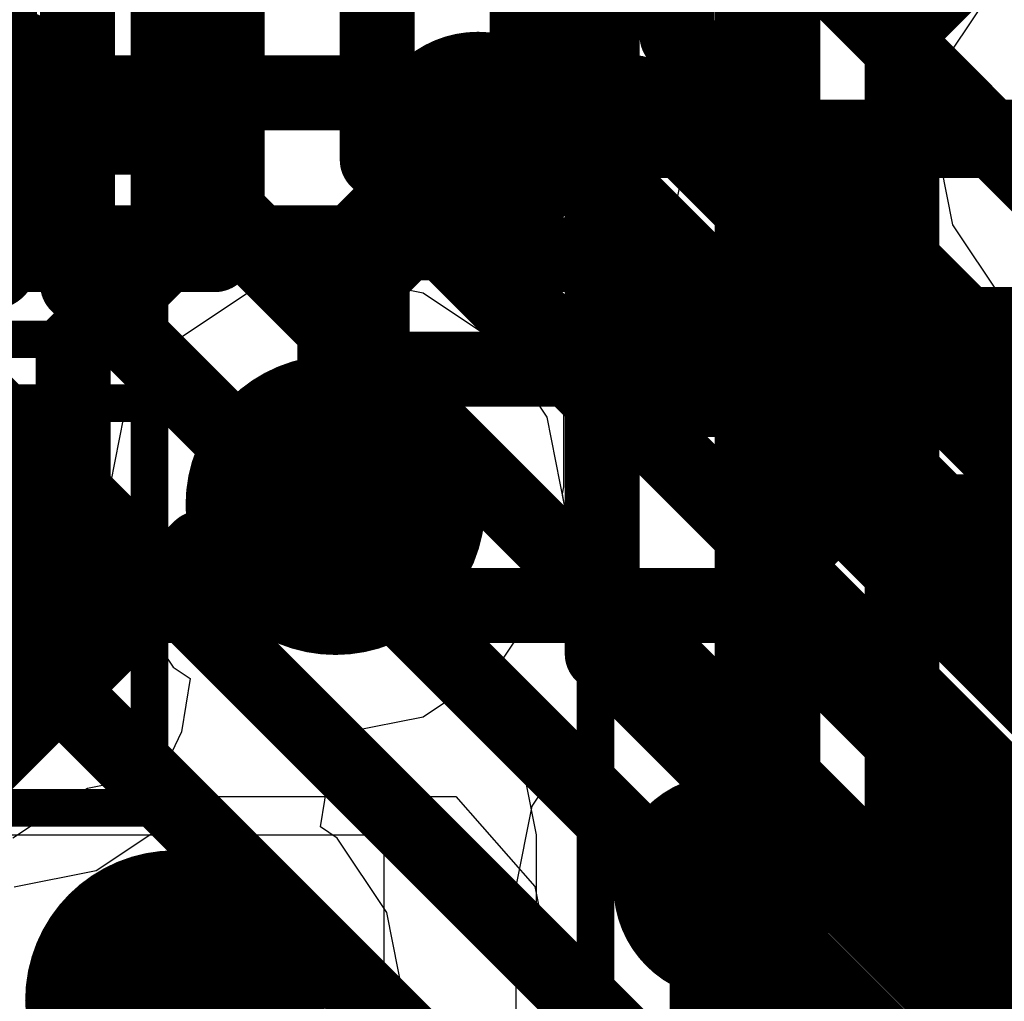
# Model space of a CAD drawing. Header units: millimetres. Extents: x -2 to 68, y -2 to 27.4.
# Tile 257 of 594: x 28.1 to 29.4, y 9.8 to 11.2. Entities that reach past the tile are written whole.
import ezdxf

# ---------------------------------------------------------------- set-up
doc = ezdxf.new("R2010")
doc.units = ezdxf.units.MM
for name, color, linetype in [('BottomLayer', 5, 'Continuous'), ('BottomSolder', 6, 'Continuous'), ('DrillGuide', 244, 'Continuous'), ('Mechanical13', 56, 'Continuous'), ('Mechanical15', 56, 'Continuous'), ('MidLayer1', 16, 'Continuous'), ('MidLayer2', 76, 'Continuous'), ('MidLayer3', 90, 'Continuous'), ('MidLayer4', 156, 'Continuous'), ('MidLayer5', 130, 'Continuous'), ('MidLayer6', 216, 'Continuous'), ('MidLayer7', 6, 'Continuous'), ('MidLayer8', 54, 'Continuous'), ('MultiLayer', 9, 'Continuous'), ('TopLayer', 1, 'Continuous'), ('TopPaste', 8, 'Continuous'), ('TopSolder', 216, 'Continuous'), ('ViaHoleLayer', 16, 'Continuous')]:
    doc.layers.add(name, color=color, linetype=linetype)

# ---------------------------------------------------------------- blocks, each defined once
blk = doc.blocks.new('TP_0_8MM_B_46')
at = {"layer": 'BottomLayer', "const_width": 0.4001}
blk.add_lwpolyline([(-0.2, 0, 1), (0.2, 0, 1)], format="xyb", close=True, dxfattribs=at)
at = {"layer": 'BottomSolder', "const_width": 0.45}
blk.add_lwpolyline([(-0.225, 0, 1), (0.225, 0, 1)], format="xyb", close=True, dxfattribs=at)
blk = doc.blocks.new('RES_0201_197')
at = {"layer": 'Mechanical13', "const_width": 0.12}
for points in [[(-0.32, 0.17), (0.32, 0.17)], [(-0.32, -0.17), (-0.32, 0.17)], [(0.32, -0.17), (0.32, 0.17)], [(-0.32, -0.17), (0.32, -0.17)]]:
    blk.add_lwpolyline(points, dxfattribs=at)
at = {"layer": 'Mechanical13', "const_width": 0.06}
for points in [[(-0.35, 0.17, 1), (-0.29, 0.17, 1)], [(-0.35, 0.17, 1), (-0.29, 0.17, 1)], [(0.29, 0.17, 1), (0.35, 0.17, 1)], [(0.29, 0.17, 1), (0.35, 0.17, 1)], [(-0.35, -0.17, 1), (-0.29, -0.17, 1)], [(-0.35, -0.17, 1), (-0.29, -0.17, 1)], [(0.29, -0.17, 1), (0.35, -0.17, 1)], [(0.29, -0.17, 1), (0.35, -0.17, 1)]]:
    blk.add_lwpolyline(points, format="xyb", close=True, dxfattribs=at)
at = {"layer": 'Mechanical15', "const_width": 0.05}
for points in [[(-0.53, 0.27), (0.53, 0.27)], [(-0.53, -0.27), (-0.53, 0.27)], [(0.53, -0.27), (0.53, 0.27)], [(0, -0.135), (0, 0.135)], [(-0.135, 0), (0.135, 0)], [(-0.53, -0.27), (0.53, -0.27)]]:
    blk.add_lwpolyline(points, dxfattribs=at)
at = {"layer": 'Mechanical15'}
for points, const_width in [([(-0.5425, 0.27, 1), (-0.5175, 0.27, 1)], 0.025), ([(-0.5425, 0.27, 1), (-0.5175, 0.27, 1)], 0.025), ([(0.5175, 0.27, 1), (0.5425, 0.27, 1)], 0.025), ([(0.5175, 0.27, 1), (0.5425, 0.27, 1)], 0.025), ([(-0.0125, 0.135, 1), (0.0125, 0.135, 1)], 0.025), ([(0.1013, 0, 1), (-0.1013, 0, 1)], 0.05), ([(-0.1475, 0, 1), (-0.1225, 0, 1)], 0.025), ([(-0.1138, 0, 1), (-0.0888, 0, 1)], 0.025), ([(0.0888, 0, 1), (0.1138, 0, 1)], 0.025), ([(0.1225, 0, 1), (0.1475, 0, 1)], 0.025), ([(-0.0125, -0.135, 1), (0.0125, -0.135, 1)], 0.025), ([(-0.5425, -0.27, 1), (-0.5175, -0.27, 1)], 0.025), ([(-0.5425, -0.27, 1), (-0.5175, -0.27, 1)], 0.025), ([(0.5175, -0.27, 1), (0.5425, -0.27, 1)], 0.025), ([(0.5175, -0.27, 1), (0.5425, -0.27, 1)], 0.025)]:
    blk.add_lwpolyline(points, format="xyb", close=True, dxfattribs=dict(at, const_width=const_width))
at = {"layer": 'TopLayer', "const_width": 0.0806}
for points in [[(-0.3897, 0.0894, 1), (-0.3091, 0.0894, 1)], [(-0.2409, 0.0894, 1), (-0.1603, 0.0894, 1)], [(0.1603, 0.0894, 1), (0.2409, 0.0894, 1)], [(0.3091, 0.0894, 1), (0.3897, 0.0894, 1)], [(-0.3897, -0.0894, 1), (-0.3091, -0.0894, 1)], [(-0.2409, -0.0894, 1), (-0.1603, -0.0894, 1)], [(0.1603, -0.0894, 1), (0.2409, -0.0894, 1)], [(0.3091, -0.0894, 1), (0.3897, -0.0894, 1)]]:
    blk.add_lwpolyline(points, format="xyb", close=True, dxfattribs=at)
at = {"layer": 'TopLayer'}
for points in [[(-0.2006, 0.17), (-0.3494, 0.17), (-0.2006, -0.17), (-0.3494, -0.17)], [(0.2006, -0.17), (0.3494, -0.17), (0.2006, 0.17), (0.3494, 0.17)], [(-0.12, 0.0894), (-0.43, 0.0894), (-0.12, -0.0894), (-0.43, -0.0894)], [(0.12, -0.0894), (0.43, -0.0894), (0.12, 0.0894), (0.43, 0.0894)]]:
    blk.add_solid(points, dxfattribs=at)
at = {"layer": 'TopPaste', "const_width": 0.0806}
for points in [[(-0.3897, 0.0894, 1), (-0.3091, 0.0894, 1)], [(-0.2409, 0.0894, 1), (-0.1603, 0.0894, 1)], [(0.1603, 0.0894, 1), (0.2409, 0.0894, 1)], [(0.3091, 0.0894, 1), (0.3897, 0.0894, 1)], [(-0.3897, -0.0894, 1), (-0.3091, -0.0894, 1)], [(-0.2409, -0.0894, 1), (-0.1603, -0.0894, 1)], [(0.1603, -0.0894, 1), (0.2409, -0.0894, 1)], [(0.3091, -0.0894, 1), (0.3897, -0.0894, 1)]]:
    blk.add_lwpolyline(points, format="xyb", close=True, dxfattribs=at)
at = {"layer": 'TopPaste'}
for points in [[(-0.2006, 0.17), (-0.3494, 0.17), (-0.2006, -0.17), (-0.3494, -0.17)], [(0.2006, -0.17), (0.3494, -0.17), (0.2006, 0.17), (0.3494, 0.17)], [(-0.12, 0.0894), (-0.43, 0.0894), (-0.12, -0.0894), (-0.43, -0.0894)], [(0.12, -0.0894), (0.43, -0.0894), (0.12, 0.0894), (0.43, 0.0894)]]:
    blk.add_solid(points, dxfattribs=at)
at = {"layer": 'TopSolder', "const_width": 0.0806}
for points in [[(-0.3897, 0.0894, 1), (-0.3091, 0.0894, 1)], [(-0.2409, 0.0894, 1), (-0.1603, 0.0894, 1)], [(0.1603, 0.0894, 1), (0.2409, 0.0894, 1)], [(0.3091, 0.0894, 1), (0.3897, 0.0894, 1)], [(-0.3897, -0.0894, 1), (-0.3091, -0.0894, 1)], [(-0.2409, -0.0894, 1), (-0.1603, -0.0894, 1)], [(0.1603, -0.0894, 1), (0.2409, -0.0894, 1)], [(0.3091, -0.0894, 1), (0.3897, -0.0894, 1)]]:
    blk.add_lwpolyline(points, format="xyb", close=True, dxfattribs=at)
at = {"layer": 'TopSolder'}
for points in [[(-0.2006, 0.17), (-0.3494, 0.17), (-0.2006, -0.17), (-0.3494, -0.17)], [(0.2006, -0.17), (0.3494, -0.17), (0.2006, 0.17), (0.3494, 0.17)], [(-0.12, 0.0894), (-0.43, 0.0894), (-0.12, -0.0894), (-0.43, -0.0894)], [(0.12, -0.0894), (0.43, -0.0894), (0.12, 0.0894), (0.43, 0.0894)]]:
    blk.add_solid(points, dxfattribs=at)
blk = doc.blocks.new('BGA486C50P27X27_1400X1400X125_227')
at = {"layer": 'Mechanical13', "const_width": 0.1}
blk.add_lwpolyline([(-7, 7), (7, 7)], dxfattribs=at)
at = {"layer": 'Mechanical15', "const_width": 0.05}
blk.add_lwpolyline([(-7.25, 7.25), (7.25, 7.25)], dxfattribs=at)
blk = doc.blocks.new('RES_0201_256')
at = {"layer": 'Mechanical13', "const_width": 0.12}
for points in [[(-0.32, 0.17), (0.32, 0.17)], [(-0.32, -0.17), (-0.32, 0.17)], [(0.32, -0.17), (0.32, 0.17)], [(-0.32, -0.17), (0.32, -0.17)]]:
    blk.add_lwpolyline(points, dxfattribs=at)
at = {"layer": 'Mechanical13', "const_width": 0.06}
for points in [[(-0.35, 0.17, 1), (-0.29, 0.17, 1)], [(-0.35, 0.17, 1), (-0.29, 0.17, 1)], [(0.29, 0.17, 1), (0.35, 0.17, 1)], [(0.29, 0.17, 1), (0.35, 0.17, 1)], [(-0.35, -0.17, 1), (-0.29, -0.17, 1)], [(-0.35, -0.17, 1), (-0.29, -0.17, 1)], [(0.29, -0.17, 1), (0.35, -0.17, 1)], [(0.29, -0.17, 1), (0.35, -0.17, 1)]]:
    blk.add_lwpolyline(points, format="xyb", close=True, dxfattribs=at)
at = {"layer": 'Mechanical15', "const_width": 0.05}
for points in [[(-0.53, 0.27), (0.53, 0.27)], [(-0.53, -0.27), (-0.53, 0.27)], [(0.53, -0.27), (0.53, 0.27)], [(0, -0.135), (0, 0.135)], [(-0.135, 0), (0.135, 0)], [(-0.53, -0.27), (0.53, -0.27)]]:
    blk.add_lwpolyline(points, dxfattribs=at)
at = {"layer": 'Mechanical15'}
for points, const_width in [([(-0.5425, 0.27, 1), (-0.5175, 0.27, 1)], 0.025), ([(-0.5425, 0.27, 1), (-0.5175, 0.27, 1)], 0.025), ([(0.5175, 0.27, 1), (0.5425, 0.27, 1)], 0.025), ([(0.5175, 0.27, 1), (0.5425, 0.27, 1)], 0.025), ([(-0.0125, 0.135, 1), (0.0125, 0.135, 1)], 0.025), ([(0.1013, 0, 1), (-0.1013, 0, 1)], 0.05), ([(-0.1475, 0, 1), (-0.1225, 0, 1)], 0.025), ([(-0.1138, 0, 1), (-0.0888, 0, 1)], 0.025), ([(0.0888, 0, 1), (0.1138, 0, 1)], 0.025), ([(0.1225, 0, 1), (0.1475, 0, 1)], 0.025), ([(-0.0125, -0.135, 1), (0.0125, -0.135, 1)], 0.025), ([(-0.5425, -0.27, 1), (-0.5175, -0.27, 1)], 0.025), ([(-0.5425, -0.27, 1), (-0.5175, -0.27, 1)], 0.025), ([(0.5175, -0.27, 1), (0.5425, -0.27, 1)], 0.025), ([(0.5175, -0.27, 1), (0.5425, -0.27, 1)], 0.025)]:
    blk.add_lwpolyline(points, format="xyb", close=True, dxfattribs=dict(at, const_width=const_width))
at = {"layer": 'TopLayer', "const_width": 0.0806}
for points in [[(-0.3897, 0.0894, 1), (-0.3091, 0.0894, 1)], [(-0.2409, 0.0894, 1), (-0.1603, 0.0894, 1)], [(0.1603, 0.0894, 1), (0.2409, 0.0894, 1)], [(0.3091, 0.0894, 1), (0.3897, 0.0894, 1)], [(-0.3897, -0.0894, 1), (-0.3091, -0.0894, 1)], [(-0.2409, -0.0894, 1), (-0.1603, -0.0894, 1)], [(0.1603, -0.0894, 1), (0.2409, -0.0894, 1)], [(0.3091, -0.0894, 1), (0.3897, -0.0894, 1)]]:
    blk.add_lwpolyline(points, format="xyb", close=True, dxfattribs=at)
at = {"layer": 'TopLayer'}
for points in [[(-0.2006, 0.17), (-0.3494, 0.17), (-0.2006, -0.17), (-0.3494, -0.17)], [(0.2006, -0.17), (0.3494, -0.17), (0.2006, 0.17), (0.3494, 0.17)], [(-0.12, 0.0894), (-0.43, 0.0894), (-0.12, -0.0894), (-0.43, -0.0894)], [(0.12, -0.0894), (0.43, -0.0894), (0.12, 0.0894), (0.43, 0.0894)]]:
    blk.add_solid(points, dxfattribs=at)
at = {"layer": 'TopPaste', "const_width": 0.0806}
for points in [[(-0.3897, 0.0894, 1), (-0.3091, 0.0894, 1)], [(-0.2409, 0.0894, 1), (-0.1603, 0.0894, 1)], [(0.1603, 0.0894, 1), (0.2409, 0.0894, 1)], [(0.3091, 0.0894, 1), (0.3897, 0.0894, 1)], [(-0.3897, -0.0894, 1), (-0.3091, -0.0894, 1)], [(-0.2409, -0.0894, 1), (-0.1603, -0.0894, 1)], [(0.1603, -0.0894, 1), (0.2409, -0.0894, 1)], [(0.3091, -0.0894, 1), (0.3897, -0.0894, 1)]]:
    blk.add_lwpolyline(points, format="xyb", close=True, dxfattribs=at)
at = {"layer": 'TopPaste'}
for points in [[(-0.2006, 0.17), (-0.3494, 0.17), (-0.2006, -0.17), (-0.3494, -0.17)], [(0.2006, -0.17), (0.3494, -0.17), (0.2006, 0.17), (0.3494, 0.17)], [(-0.12, 0.0894), (-0.43, 0.0894), (-0.12, -0.0894), (-0.43, -0.0894)], [(0.12, -0.0894), (0.43, -0.0894), (0.12, 0.0894), (0.43, 0.0894)]]:
    blk.add_solid(points, dxfattribs=at)
at = {"layer": 'TopSolder', "const_width": 0.0806}
for points in [[(-0.3897, 0.0894, 1), (-0.3091, 0.0894, 1)], [(-0.2409, 0.0894, 1), (-0.1603, 0.0894, 1)], [(0.1603, 0.0894, 1), (0.2409, 0.0894, 1)], [(0.3091, 0.0894, 1), (0.3897, 0.0894, 1)], [(-0.3897, -0.0894, 1), (-0.3091, -0.0894, 1)], [(-0.2409, -0.0894, 1), (-0.1603, -0.0894, 1)], [(0.1603, -0.0894, 1), (0.2409, -0.0894, 1)], [(0.3091, -0.0894, 1), (0.3897, -0.0894, 1)]]:
    blk.add_lwpolyline(points, format="xyb", close=True, dxfattribs=at)
at = {"layer": 'TopSolder'}
for points in [[(-0.2006, 0.17), (-0.3494, 0.17), (-0.2006, -0.17), (-0.3494, -0.17)], [(0.2006, -0.17), (0.3494, -0.17), (0.2006, 0.17), (0.3494, 0.17)], [(-0.12, 0.0894), (-0.43, 0.0894), (-0.12, -0.0894), (-0.43, -0.0894)], [(0.12, -0.0894), (0.43, -0.0894), (0.12, 0.0894), (0.43, 0.0894)]]:
    blk.add_solid(points, dxfattribs=at)

msp = doc.modelspace()

# ---------------------------------------------------------------- linework, layer by layer
at = {"layer": 'BottomLayer'}
for points, const_width in [([(28.9838, 11.1353), (28.9838, 11.7163)], 0.1), ([(28.7838, 11.0525), (28.7838, 11.6335)], 0.1), ([(28.5838, 10.9696), (28.5838, 11.5507)], 0.1), ([(28.3838, 10.8868), (28.3838, 11.4678)], 0.1), ([(28.1838, 10.8039), (28.1838, 11.385)], 0.1), ([(29.1838, 11.2182), (30.5281, 9.8739)], 0.1), ([(28.9838, 11.1353), (30.4452, 9.6739)], 0.1), ([(28.7838, 11.0525), (30.3624, 9.4739)], 0.1), ([(28.5838, 10.9696), (30.2795, 9.2739)], 0.1), ([(28.3838, 10.8868), (30.1967, 9.0739)], 0.1), ([(28.1838, 10.8039), (30.1138, 8.8739)], 0.1), ([(27.9838, 10.7211), (30.031, 8.6739)], 0.1), ([(27.7838, 10.6383), (29.9482, 8.4739)], 0.1), ([(27.465, 10.3), (28.05, 9.715)], 0.22)]:
    msp.add_lwpolyline(points, dxfattribs=dict(at, const_width=const_width))
at = {"layer": 'BottomLayer', "const_width": 0.05}
for points in [[(28.9588, 11.1353, 1), (29.0088, 11.1353, 1)], [(28.9588, 11.1353, 1), (29.0088, 11.1353, 1)], [(28.7588, 11.0525, 1), (28.8088, 11.0525, 1)], [(28.7588, 11.0525, 1), (28.8088, 11.0525, 1)], [(28.5588, 10.9696, 1), (28.6088, 10.9696, 1)], [(28.5588, 10.9696, 1), (28.6088, 10.9696, 1)], [(28.3588, 10.8868, 1), (28.4088, 10.8868, 1)], [(28.3588, 10.8868, 1), (28.4088, 10.8868, 1)], [(28.1588, 10.8039, 1), (28.2088, 10.8039, 1)], [(28.1588, 10.8039, 1), (28.2088, 10.8039, 1)]]:
    msp.add_lwpolyline(points, format="xyb", close=True, dxfattribs=at)
at = {"layer": 'DrillGuide'}
for points, const_width in [([(28.6932, 10.9905, 1), (28.7432, 10.9905, 1)], 0.05), ([(28.478, 10.509, 1), (28.578, 10.509, 1)], 0.1), ([(29.024, 10, 1), (29.074, 10, 1)], 0.05), ([(28.264, 9.8483, 1), (28.364, 9.8483, 1)], 0.1)]:
    msp.add_lwpolyline(points, format="xyb", close=True, dxfattribs=dict(at, const_width=const_width))
at = {"layer": 'MidLayer1'}
for p, q in [((29.4177, 11.2163), (29.3514, 11.1171)), ((28.3525, 11.201), (28.4051, 11.074)), ((28.9772, 11.0978), (28.9165, 11.1888)), ((29.3514, 11.1171), (29.3281, 11)), ((28.9986, 10.9905), (28.9772, 11.0978)), ((28.4051, 11.074), (28.354, 11.0229)), ((28.354, 11.0229), (28.2932, 10.9319)), ((29.3281, 11), (29.3514, 10.8829)), ((28.9772, 10.8832), (28.9986, 10.9905)), ((28.2932, 10.9319), (28.2719, 10.8246)), ((28.9165, 10.7923), (28.9772, 10.8832)), ((29.3514, 10.8829), (29.4177, 10.7837)), ((28.2719, 10.8246), (28.2719, 10.6657)), ((28.8326, 10.7084), (28.9165, 10.7923)), ((29.4177, 10.7837), (29.5169, 10.7174)), ((28.8326, 10.5333), (28.8326, 10.7084)), ((28.2719, 10.6657), (28.2454, 10.6261)), ((28.2454, 10.6261), (28.2221, 10.509)), ((28.8308, 10.5242), (28.8326, 10.5333)), ((28.8339, 10.509), (28.8308, 10.5242)), ((28.2221, 10.509), (28.2454, 10.3919)), ((28.8106, 10.3919), (28.8339, 10.509)), ((28.2454, 10.3919), (28.3117, 10.2927)), ((28.7443, 10.2927), (28.8106, 10.3919)), ((28.3117, 10.2927), (28.3341, 10.2778)), ((28.6451, 10.2264), (28.7443, 10.2927)), ((28.3341, 10.2778), (28.3225, 10.2063)), ((29.049, 10.2804), (28.9417, 10.259)), ((29.1563, 10.259), (29.049, 10.2804)), ((28.9417, 10.259), (28.8507, 10.1983)), ((29.2473, 10.1983), (29.1563, 10.259)), ((28.5461, 10.2067), (28.6451, 10.2264)), ((28.3225, 10.2063), (28.2959, 10.1505)), ((28.5195, 10.151), (28.5461, 10.2067)), ((28.8507, 10.1983), (28.79, 10.1073)), ((29.308, 10.1073), (29.2473, 10.1983)), ((28.2959, 10.1505), (28.197, 10.1308)), ((28.5079, 10.0795), (28.5195, 10.151)), ((28.197, 10.1308), (28.0977, 10.0645)), ((28.79, 10.1073), (28.7686, 10)), ((29.3294, 10), (29.308, 10.1073)), ((28.5303, 10.0645), (28.5079, 10.0795)), ((28.5966, 9.9653), (28.5303, 10.0645)), ((28.7686, 10), (28.7686, 9.6294)), ((29.3294, 9.6294), (29.3294, 10)), ((28.6199, 9.8483), (28.5966, 9.9653)), ((28.5966, 9.7312), (28.6199, 9.8483))]:
    msp.add_line(p, q, dxfattribs=at)
for points, const_width in [([(28.6432, 10.9905, 1), (28.7932, 10.9905, 1)], 0.15), ([(28.6807, 10.9905, 1), (28.7557, 10.9905, 1)], 0.075), ([(28.5148, 10.8246, 1), (28.5898, 10.8246, 1)], 0.075), ([(28.5148, 10.8246, 1), (28.5898, 10.8246, 1)], 0.075), ([(28.428, 10.509, 1), (28.628, 10.509, 1)], 0.2), ([(28.5148, 10.5333, 1), (28.5898, 10.5333, 1)], 0.075), ([(28.5148, 10.5333, 1), (28.5898, 10.5333, 1)], 0.075), ([(28.4905, 10.509, 1), (28.5655, 10.509, 1)], 0.075), ([(28.974, 10, 1), (29.124, 10, 1)], 0.15), ([(29.0115, 10, 1), (29.0865, 10, 1)], 0.075), ([(28.214, 9.8483, 1), (28.414, 9.8483, 1)], 0.2)]:
    msp.add_lwpolyline(points, format="xyb", close=True, dxfattribs=dict(at, const_width=const_width))
at = {"layer": 'MidLayer1', "const_width": 0.15}
for points in [[(28.5523, 10.8246), (28.7182, 10.9905)], [(28.5523, 10.5333), (28.5523, 10.8246)], [(28.528, 10.509), (28.5523, 10.5333)], [(29.049, 9.509), (29.049, 10)]]:
    msp.add_lwpolyline(points, dxfattribs=at)
at = {"layer": 'MidLayer2', "const_width": 0.1}
for points in [[(26.5413, 11.059), (28.9282, 11.059)], [(28.9282, 11.059), (29.9617, 10.0255)], [(28.3671, 10.8431), (28.383, 10.859)], [(28.383, 10.859), (28.673, 10.859)], [(28.673, 10.859), (28.6889, 10.8431)], [(26.6082, 10.8431), (28.3671, 10.8431)], [(28.6889, 10.8431), (28.8613, 10.8431)], [(28.8613, 10.8431), (29.8788, 9.8255)]]:
    msp.add_lwpolyline(points, dxfattribs=at)
at = {"layer": 'MidLayer2'}
for points, const_width in [([(28.9032, 11.059, 1), (28.9532, 11.059, 1)], 0.05), ([(28.9032, 11.059, 1), (28.9532, 11.059, 1)], 0.05), ([(28.358, 10.859, 1), (28.408, 10.859, 1)], 0.05), ([(28.358, 10.859, 1), (28.408, 10.859, 1)], 0.05), ([(28.648, 10.859, 1), (28.698, 10.859, 1)], 0.05), ([(28.648, 10.859, 1), (28.698, 10.859, 1)], 0.05), ([(28.3421, 10.8431, 1), (28.3921, 10.8431, 1)], 0.05), ([(28.3421, 10.8431, 1), (28.3921, 10.8431, 1)], 0.05), ([(28.6639, 10.8431, 1), (28.7139, 10.8431, 1)], 0.05), ([(28.6639, 10.8431, 1), (28.7139, 10.8431, 1)], 0.05), ([(28.8363, 10.8431, 1), (28.8863, 10.8431, 1)], 0.05), ([(28.8363, 10.8431, 1), (28.8863, 10.8431, 1)], 0.05), ([(28.428, 10.509, 1), (28.628, 10.509, 1)], 0.2), ([(28.214, 9.8483, 1), (28.414, 9.8483, 1)], 0.2)]:
    msp.add_lwpolyline(points, format="xyb", close=True, dxfattribs=dict(at, const_width=const_width))
at = {"layer": 'MidLayer3', "const_width": 0.1}
for points in [[(29.084, 9.969), (29.084, 14.1506)], [(29.284, 10.0671), (29.284, 14.0106)], [(29.284, 10.0671), (30.6915, 8.6596)], [(29.084, 9.969), (29.77, 9.283)]]:
    msp.add_lwpolyline(points, dxfattribs=at)
at = {"layer": 'MidLayer3'}
for points, const_width in [([(28.428, 10.509, 1), (28.628, 10.509, 1)], 0.2), ([(29.259, 10.0671, 1), (29.309, 10.0671, 1)], 0.05), ([(29.259, 10.0671, 1), (29.309, 10.0671, 1)], 0.05), ([(28.214, 9.8483, 1), (28.414, 9.8483, 1)], 0.2), ([(29.059, 9.969, 1), (29.109, 9.969, 1)], 0.05), ([(29.059, 9.969, 1), (29.109, 9.969, 1)], 0.05)]:
    msp.add_lwpolyline(points, format="xyb", close=True, dxfattribs=dict(at, const_width=const_width))
at = {"layer": 'MidLayer4'}
for p, q in [((29.4177, 11.2163), (29.3514, 11.1171)), ((29.3514, 11.1171), (29.3281, 11)), ((29.3281, 11), (29.3514, 10.8829)), ((29.3514, 10.8829), (29.4177, 10.7837)), ((28.528, 10.8149), (28.4109, 10.7916)), ((28.6451, 10.7916), (28.528, 10.8149)), ((28.4109, 10.7916), (28.3117, 10.7253)), ((28.7443, 10.7253), (28.6451, 10.7916)), ((29.4177, 10.7837), (29.5169, 10.7174)), ((28.3117, 10.7253), (28.2454, 10.6261)), ((28.8106, 10.6261), (28.7443, 10.7253)), ((28.2454, 10.6261), (28.2221, 10.509)), ((28.8339, 10.509), (28.8106, 10.6261)), ((28.2221, 10.509), (28.2454, 10.3919)), ((28.8106, 10.3919), (28.8339, 10.509)), ((28.2454, 10.3919), (28.3117, 10.2927)), ((28.7443, 10.2927), (28.8106, 10.3919)), ((28.3117, 10.2927), (28.3341, 10.2778)), ((28.6451, 10.2264), (28.7443, 10.2927)), ((28.3341, 10.2778), (28.3225, 10.2063)), ((28.5461, 10.2067), (28.6451, 10.2264)), ((28.3225, 10.2063), (28.2959, 10.1505)), ((28.5195, 10.151), (28.5461, 10.2067)), ((28.2959, 10.1505), (28.197, 10.1308)), ((28.5079, 10.0795), (28.5195, 10.151)), ((28.197, 10.1308), (28.0977, 10.0645)), ((28.5303, 10.0645), (28.5079, 10.0795)), ((28.5966, 9.9653), (28.5303, 10.0645)), ((28.6199, 9.8483), (28.5966, 9.9653)), ((28.5966, 9.7312), (28.6199, 9.8483))]:
    msp.add_line(p, q, dxfattribs=at)
for points, const_width in [([(28.428, 10.509, 1), (28.628, 10.509, 1)], 0.2), ([(28.214, 9.8483, 1), (28.414, 9.8483, 1)], 0.2), ([(28.289, 9.8483, 1), (28.339, 9.8483, 1)], 0.05)]:
    msp.add_lwpolyline(points, format="xyb", close=True, dxfattribs=dict(at, const_width=const_width))
at = {"layer": 'MidLayer4', "const_width": 0.1}
msp.add_lwpolyline([(28.0617, 9.596), (28.314, 9.8483)], dxfattribs=at)
at = {"layer": 'MidLayer5', "const_width": 0.1}
for points in [[(29.284, 11.145), (29.984, 11.845)], [(28.3493, 10.891), (28.3493, 11.7309)], [(29.084, 10.3934), (29.084, 11.575)], [(28.884, 10.3105), (28.884, 11.479)], [(29.284, 10.4762), (29.284, 11.145)], [(28.178, 10.7198), (28.3493, 10.891)], [(28.178, 10.3702), (28.178, 10.7198)], [(29.284, 10.4762), (30.2014, 9.5588)], [(29.084, 10.3934), (30.0014, 9.476)], [(27.964, 10.1562), (28.178, 10.3702)], [(28.884, 10.3105), (29.399, 9.7955)]]:
    msp.add_lwpolyline(points, dxfattribs=at)
at = {"layer": 'MidLayer5'}
for points, const_width in [([(29.259, 11.145, 1), (29.309, 11.145, 1)], 0.05), ([(29.259, 11.145, 1), (29.309, 11.145, 1)], 0.05), ([(28.3243, 10.891, 1), (28.3743, 10.891, 1)], 0.05), ([(28.3243, 10.891, 1), (28.3743, 10.891, 1)], 0.05), ([(28.153, 10.7198, 1), (28.203, 10.7198, 1)], 0.05), ([(28.153, 10.7198, 1), (28.203, 10.7198, 1)], 0.05), ([(28.428, 10.509, 1), (28.628, 10.509, 1)], 0.2), ([(29.259, 10.4762, 1), (29.309, 10.4762, 1)], 0.05), ([(29.259, 10.4762, 1), (29.309, 10.4762, 1)], 0.05), ([(29.059, 10.3934, 1), (29.109, 10.3934, 1)], 0.05), ([(29.059, 10.3934, 1), (29.109, 10.3934, 1)], 0.05), ([(28.153, 10.3702, 1), (28.203, 10.3702, 1)], 0.05), ([(28.153, 10.3702, 1), (28.203, 10.3702, 1)], 0.05), ([(28.859, 10.3105, 1), (28.909, 10.3105, 1)], 0.05), ([(28.859, 10.3105, 1), (28.909, 10.3105, 1)], 0.05), ([(28.214, 9.8483, 1), (28.414, 9.8483, 1)], 0.2)]:
    msp.add_lwpolyline(points, format="xyb", close=True, dxfattribs=dict(at, const_width=const_width))
at = {"layer": 'MidLayer6', "const_width": 0.1}
for points in [[(27.0018, 11.059), (28.7558, 11.059)], [(28.7558, 11.059), (28.8148, 11)], [(28.8148, 11), (29.634, 11)], [(27.0846, 10.859), (28.673, 10.859)], [(28.673, 10.859), (28.882, 10.65)], [(28.882, 10.65), (29.779, 10.65)], [(28.4706, 10.4516), (28.528, 10.509)], [(27.7618, 9.8655), (28.3479, 10.4516)], [(28.3479, 10.4516), (28.4706, 10.4516)]]:
    msp.add_lwpolyline(points, dxfattribs=at)
at = {"layer": 'MidLayer6'}
for points, const_width in [([(28.7308, 11.059, 1), (28.7808, 11.059, 1)], 0.05), ([(28.7308, 11.059, 1), (28.7808, 11.059, 1)], 0.05), ([(28.7898, 11, 1), (28.8398, 11, 1)], 0.05), ([(28.7898, 11, 1), (28.8398, 11, 1)], 0.05), ([(28.648, 10.859, 1), (28.698, 10.859, 1)], 0.05), ([(28.648, 10.859, 1), (28.698, 10.859, 1)], 0.05), ([(28.428, 10.509, 1), (28.628, 10.509, 1)], 0.2), ([(28.857, 10.65, 1), (28.907, 10.65, 1)], 0.05), ([(28.857, 10.65, 1), (28.907, 10.65, 1)], 0.05), ([(28.503, 10.509, 1), (28.553, 10.509, 1)], 0.05), ([(28.3229, 10.4516, 1), (28.3729, 10.4516, 1)], 0.05), ([(28.3229, 10.4516, 1), (28.3729, 10.4516, 1)], 0.05), ([(28.4456, 10.4516, 1), (28.4956, 10.4516, 1)], 0.05), ([(28.4456, 10.4516, 1), (28.4956, 10.4516, 1)], 0.05), ([(28.214, 9.8483, 1), (28.414, 9.8483, 1)], 0.2)]:
    msp.add_lwpolyline(points, format="xyb", close=True, dxfattribs=dict(at, const_width=const_width))
at = {"layer": 'MidLayer7'}
for p, q in [((29.4177, 11.2163), (29.3514, 11.1171)), ((29.3514, 11.1171), (29.3281, 11)), ((29.3281, 11), (29.3514, 10.8829)), ((29.3514, 10.8829), (29.4177, 10.7837)), ((28.528, 10.8149), (28.4109, 10.7916)), ((28.6451, 10.7916), (28.528, 10.8149)), ((28.4109, 10.7916), (28.3117, 10.7253)), ((28.7443, 10.7253), (28.6451, 10.7916)), ((29.4177, 10.7837), (29.5169, 10.7174)), ((28.3117, 10.7253), (28.2454, 10.6261)), ((28.8106, 10.6261), (28.7443, 10.7253)), ((28.2454, 10.6261), (28.2221, 10.509)), ((28.8339, 10.509), (28.8106, 10.6261)), ((28.2221, 10.509), (28.2438, 10.4002)), ((28.8106, 10.3919), (28.8339, 10.509)), ((28.2438, 10.4002), (28.2435, 10.3889)), ((28.2435, 10.3889), (28.172, 10.2732)), ((28.7443, 10.2927), (28.8106, 10.3919)), ((28.7729, 10.1591), (28.7443, 10.2927)), ((28.172, 10.2732), (27.9784, 10.2732)), ((28.7808, 10.1473), (28.7729, 10.1591)), ((28.7964, 10.0692), (28.7808, 10.1473)), ((27.7971, 10.0692), (28.5924, 10.0692)), ((28.5924, 10.0692), (28.5924, 9.1455)), ((28.7964, 9.8537), (28.7964, 10.0692)), ((28.9234, 9.7859), (28.7964, 9.8537))]:
    msp.add_line(p, q, dxfattribs=at)
at = {"layer": 'MidLayer7', "const_width": 0.2}
for points in [[(28.428, 10.509, 1), (28.628, 10.509, 1)], [(28.214, 9.8483, 1), (28.414, 9.8483, 1)]]:
    msp.add_lwpolyline(points, format="xyb", close=True, dxfattribs=at)
at = {"layer": 'MidLayer8'}
for p, q in [((29.4177, 11.2163), (29.3514, 11.1171)), ((29.3514, 11.1171), (29.3281, 11)), ((29.3281, 11), (29.3514, 10.8829)), ((29.3514, 10.8829), (29.4177, 10.7837)), ((28.528, 10.8149), (28.4109, 10.7916)), ((28.6451, 10.7916), (28.528, 10.8149)), ((28.4109, 10.7916), (28.3117, 10.7253)), ((28.7443, 10.7253), (28.6451, 10.7916)), ((29.4177, 10.7837), (29.5169, 10.7174)), ((28.3117, 10.7253), (28.2454, 10.6261)), ((28.8106, 10.6261), (28.7443, 10.7253)), ((28.2454, 10.6261), (28.2221, 10.509)), ((28.8339, 10.509), (28.8106, 10.6261)), ((28.2221, 10.509), (28.2454, 10.3919)), ((28.8106, 10.3919), (28.8339, 10.509)), ((28.2454, 10.3919), (28.3117, 10.2927)), ((28.7443, 10.2927), (28.8106, 10.3919)), ((28.3117, 10.2927), (28.3341, 10.2778)), ((28.6451, 10.2264), (28.7443, 10.2927)), ((28.3341, 10.2778), (28.3225, 10.2063)), ((28.5461, 10.2067), (28.6451, 10.2264)), ((28.3225, 10.2063), (28.2959, 10.1505)), ((28.5195, 10.151), (28.5461, 10.2067)), ((28.2959, 10.1505), (28.197, 10.1308)), ((28.5079, 10.0795), (28.5195, 10.151)), ((28.197, 10.1308), (28.0977, 10.0645)), ((28.5303, 10.0645), (28.5079, 10.0795)), ((28.5966, 9.9653), (28.5303, 10.0645)), ((28.6199, 9.8483), (28.5966, 9.9653)), ((28.5966, 9.7312), (28.6199, 9.8483))]:
    msp.add_line(p, q, dxfattribs=at)
at = {"layer": 'MidLayer8', "const_width": 0.2}
for points in [[(28.428, 10.509, 1), (28.628, 10.509, 1)], [(28.214, 9.8483, 1), (28.414, 9.8483, 1)]]:
    msp.add_lwpolyline(points, format="xyb", close=True, dxfattribs=at)
at = {"layer": 'MultiLayer'}
for points, const_width in [([(28.6432, 10.9905, 1), (28.7932, 10.9905, 1)], 0.15), ([(28.428, 10.509, 1), (28.628, 10.509, 1)], 0.2), ([(28.974, 10, 1), (29.124, 10, 1)], 0.15), ([(28.214, 9.8483, 1), (28.414, 9.8483, 1)], 0.2)]:
    msp.add_lwpolyline(points, format="xyb", close=True, dxfattribs=dict(at, const_width=const_width))
at = {"layer": 'TopLayer'}
for p, q in [((28.3017, 10.0833), (28.3263, 10.1201)), ((28.3263, 10.1201), (28.6885, 10.1201)), ((28.6885, 10.1201), (28.7941, 10)), ((28.2089, 10.0213), (28.3017, 10.0833)), ((28.0994, 9.9995), (28.2089, 10.0213)), ((28.7941, 10), (28.8135, 9.9025)), ((28.8135, 9.9025), (28.8688, 9.8198))]:
    msp.add_line(p, q, dxfattribs=at)
for points, const_width in [([(28.6432, 10.9905, 1), (28.7932, 10.9905, 1)], 0.15), ([(28.2595, 11, 1), (28.3095, 11, 1)], 0.05), ([(28.2595, 11, 1), (28.3095, 11, 1)], 0.05), ([(28.6932, 10.9905, 1), (28.7432, 10.9905, 1)], 0.05), ([(28.6979, 10.9953, 1), (28.7479, 10.9953, 1)], 0.05), ([(28.6979, 10.9953, 1), (28.7479, 10.9953, 1)], 0.05), ([(29.1359, 10.75, 1), (29.1859, 10.75, 1)], 0.05), ([(29.1359, 10.75, 1), (29.1859, 10.75, 1)], 0.05), ([(28.5689, 10.6905, 1), (28.6189, 10.6905, 1)], 0.05), ([(28.5689, 10.6905, 1), (28.6189, 10.6905, 1)], 0.05), ([(29.0764, 10.6905, 1), (29.1264, 10.6905, 1)], 0.05), ([(29.0764, 10.6905, 1), (29.1264, 10.6905, 1)], 0.05), ([(29.1688, 10.5, 1), (29.2187, 10.5, 1)], 0.05), ([(29.1688, 10.5, 1), (29.2187, 10.5, 1)], 0.05), ([(29.0438, 10.375, 1), (29.0938, 10.375, 1)], 0.05), ([(29.0438, 10.375, 1), (29.0938, 10.375, 1)], 0.05), ([(28.974, 10, 1), (29.124, 10, 1)], 0.15), ([(29.024, 10, 1), (29.074, 10, 1)], 0.05)]:
    msp.add_lwpolyline(points, format="xyb", close=True, dxfattribs=dict(at, const_width=const_width))
at = {"layer": 'TopLayer', "const_width": 0.1}
for points in [[(28.025, 11), (28.2845, 11)], [(28.2845, 11), (28.5939, 10.6905)], [(28.7182, 10.9905), (28.7229, 10.9953)], [(28.7229, 10.9953), (29.6203, 10.9953)], [(29.1014, 10.6905), (29.1609, 10.75)], [(29.1609, 10.75), (29.875, 10.75)], [(28.5939, 10.6905), (29.1014, 10.6905)], [(29.0688, 10.375), (29.1937, 10.5)], [(29.1937, 10.5), (29.625, 10.5)], [(28.025, 10.375), (29.0688, 10.375)], [(29.049, 10), (29.625, 10)]]:
    msp.add_lwpolyline(points, dxfattribs=at)
at = {"layer": 'ViaHoleLayer'}
for points, const_width in [([(28.6932, 10.9905, 1), (28.7432, 10.9905, 1)], 0.05), ([(28.478, 10.509, 1), (28.578, 10.509, 1)], 0.1), ([(29.024, 10, 1), (29.074, 10, 1)], 0.05), ([(28.264, 9.8483, 1), (28.364, 9.8483, 1)], 0.1)]:
    msp.add_lwpolyline(points, format="xyb", close=True, dxfattribs=dict(at, const_width=const_width))

# ---------------------------------------------------------------- block references
at = {"rotation": 90}
for name, p in [('BGA486C50P27X27_1400X1400X125_227', (36.125, 15.5)), ('TP_0_8MM_B_46', (29.789, 11.502))]:
    msp.add_blockref(name, p, dxfattribs=at)
for name, p in [('RES_0201_256', (27.75, 11)), ('RES_0201_197', (27.75, 10.375))]:
    msp.add_blockref(name, p)

doc.saveas('drawing.dxf')
